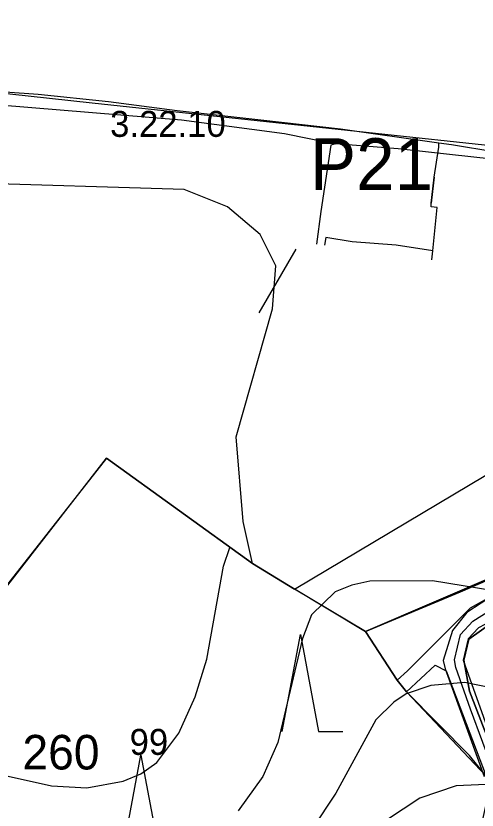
# Model space of a CAD drawing. Extents: x -662500 to -653478, y -1056827 to -1049993.
# Drawn here: x -659822.2 to -659688.8, y -1052202.5 to -1051972.7 of the extents above; entities that cross this region are included whole.
import ezdxf

# ---------------------------------------------------------------- set-up
doc = ezdxf.new("R2010")
doc.units = 0
for name, color, linetype in [('Vrstva 1', 7, 'Continuous'), ('Vrstva 11', 7, 'Continuous'), ('Vrstva 24', 7, 'Continuous'), ('Vrstva 36', 7, 'Continuous'), ('Vrstva 45', 7, 'Continuous'), ('Vrstva 48', 7, 'Continuous'), ('Vrstva 5', 7, 'Continuous'), ('Vrstva 61', 7, 'Continuous'), ('Vrstva 7', 7, 'Continuous'), ('Vrstva 9', 7, 'Continuous')]:
    doc.layers.add(name, color=color, linetype=linetype)

msp = doc.modelspace()

# ---------------------------------------------------------------- linework, layer by layer
at = {"layer": 'Vrstva 1'}
msp.add_lwpolyline([(-659675.39, -1052019.4), (-659639.54, -1052020.88), (-659636.44, -1052033.86), (-659626.36, -1052069.96), (-659618.18, -1052102.6), (-659620.12, -1052107.5), (-659721.07, -1052150.88), (-659741.57, -1052138.62), (-659753.8, -1052131.2), (-659796, -1052100.66), (-659846.91, -1052165.44), (-659851.91, -1052171.69), (-659862.84, -1052185.26), (-659882.68, -1052212.21), (-659879.78, -1052220.54), (-659869.29, -1052233.66), (-659871.6, -1052238.48), (-659931.31, -1052348.25), (-659940.37, -1052344.82), (-659945.94, -1052342.8), (-659950.73, -1052341.07)], dxfattribs=at)
at = {"layer": 'Vrstva 11'}
msp.add_lwpolyline([(-659683.53, -1052192.56), (-659690.72, -1052173.32), (-659694.96, -1052161.22), (-659695.34, -1052159.06), (-659693.59, -1052151.74), (-659689.97, -1052147.85), (-659673.32, -1052137.37)], dxfattribs=at)
at = {"layer": 'Vrstva 24'}
for points in [[(-659753.8, -1052131.2), (-659756.5, -1052119), (-659758.5, -1052094.5), (-659748, -1052057.5), (-659747, -1052045), (-659751.5, -1052036), (-659761, -1052028), (-659773.5, -1052023), (-659837, -1052021), (-659899.5, -1052022), (-659958, -1052026.5), (-659996.5, -1052023), (-660000, -1052023), (-660013, -1052023)], [(-659753.8, -1052131.2), (-659741.57, -1052138.62), (-659626.36, -1052069.96), (-659625.88, -1052071.87)], [(-659753.8, -1052131.2), (-659796, -1052100.66), (-659846.91, -1052165.44), (-659851.91, -1052171.69), (-659862.84, -1052185.26), (-659882.68, -1052212.21), (-659879.78, -1052220.54), (-659869.29, -1052233.66), (-659864.18, -1052240.66), (-659838.29, -1052261.09), (-659825.01, -1052269.17), (-659812.36, -1052274.48), (-659788.46, -1052248.64), (-659728.23, -1052251.8), (-659713.25, -1052253.61), (-659697.8, -1052231.4), (-659688.24, -1052209.97)], [(-659686.18, -1052192.72), (-659690.93, -1052186.67), (-659709.2, -1052168.26), (-659711.91, -1052164.91), (-659721.07, -1052150.88), (-659620.12, -1052107.5)]]:
    msp.add_lwpolyline(points, dxfattribs=at)
at = {"layer": 'Vrstva 36'}
msp.add_lwpolyline([(-659390.32, -1052019.34), (-659473.97, -1052032.46), (-659523.65, -1052033.38), (-659629.9, -1052027.09), (-659621.04, -1052067.57), (-659612.63, -1052095.78), (-659613.06, -1052104.19), (-659616.18, -1052110.87), (-659620.93, -1052116.23), (-659629.5, -1052120.84), (-659671.87, -1052141.1), (-659688.36, -1052149.79), (-659691.31, -1052152.96), (-659692.79, -1052159.14), (-659681.03, -1052192.1), (-659680.96, -1052200.79), (-659688.64, -1052239.7), (-659719.21, -1052284.92), (-659707.09, -1052314.99), (-659690.29, -1052347.87), (-659666.49, -1052401.44), (-659649.62, -1052458.41), (-659626.31, -1052501.42), (-659596.35, -1052541.51)], dxfattribs=at)
at = {"layer": 'Vrstva 45'}
for p, q in [((-659699.84, -1052009.5), (-659696.21, -1052009.89)), ((-659699.84, -1052009.5), (-659696.21, -1052009.89)), ((-659699.84, -1052009.5), (-659696.21, -1052009.89)), ((-659699.84, -1052009.5), (-659696.21, -1052009.89)), ((-659699.84, -1052009.5), (-659696.21, -1052009.89)), ((-659699.84, -1052009.5), (-659696.21, -1052009.89)), ((-659701.15, -1052019.39), (-659702.01, -1052026.9)), ((-659701.15, -1052019.39), (-659702.01, -1052026.9)), ((-659751.87, -1052058.63), (-659741.12, -1052040.18)), ((-659751.87, -1052058.63), (-659741.12, -1052040.18)), ((-659701.87, -1052043.31), (-659701.59, -1052040.7)), ((-659701.87, -1052043.31), (-659701.59, -1052040.7))]:
    msp.add_line(p, q, dxfattribs=at)
for points in [[(-659865.86, -1051996.6), (-659837.64, -1051994.86), (-659825.32, -1051994.73), (-659815.8, -1051995.33), (-659795.38, -1051997.48), (-659775.52, -1052000.1), (-659751.37, -1052002.82), (-659728.29, -1052005.43), (-659699.84, -1052009.5)], [(-659865.86, -1051996.6), (-659837.64, -1051994.86), (-659825.32, -1051994.73), (-659815.8, -1051995.33), (-659795.38, -1051997.48), (-659775.52, -1052000.1), (-659751.37, -1052002.82), (-659728.29, -1052005.43), (-659699.84, -1052009.5)], [(-659865.86, -1051996.6), (-659837.64, -1051994.86), (-659825.32, -1051994.73), (-659815.8, -1051995.33), (-659795.38, -1051997.48), (-659775.52, -1052000.1), (-659751.37, -1052002.82), (-659728.29, -1052005.43), (-659699.84, -1052009.5)], [(-659865.86, -1051996.6), (-659837.64, -1051994.86), (-659825.32, -1051994.73), (-659815.8, -1051995.33), (-659795.38, -1051997.48), (-659775.52, -1052000.1), (-659751.37, -1052002.82), (-659728.29, -1052005.43), (-659699.84, -1052009.5)], [(-659865.86, -1051996.6), (-659837.64, -1051994.86), (-659825.32, -1051994.73), (-659815.8, -1051995.33), (-659795.38, -1051997.48), (-659775.52, -1052000.1), (-659751.37, -1052002.82), (-659728.29, -1052005.43), (-659699.84, -1052009.5)], [(-659865.86, -1051996.6), (-659837.64, -1051994.86), (-659825.32, -1051994.73), (-659815.8, -1051995.33), (-659795.38, -1051997.48), (-659775.52, -1052000.1), (-659751.37, -1052002.82), (-659728.29, -1052005.43), (-659699.84, -1052009.5)], [(-659878.58, -1051999.04), (-659844.57, -1051997.01), (-659774.33, -1052002.82), (-659744.5, -1052006.79), (-659729.75, -1052009.73)], [(-659878.58, -1051999.04), (-659844.57, -1051997.01), (-659774.33, -1052002.82), (-659744.5, -1052006.79), (-659729.75, -1052009.73)], [(-659729.75, -1052009.73), (-659731.13, -1052010.15), (-659733.95, -1052029.29), (-659735.21, -1052038.77)], [(-659729.75, -1052009.73), (-659731.13, -1052010.15), (-659733.95, -1052029.29), (-659735.21, -1052038.77)], [(-659672.38, -1052015.37), (-659688.02, -1052013.78), (-659711.64, -1052011.23), (-659729.75, -1052009.73)], [(-659672.38, -1052015.37), (-659688.02, -1052013.78), (-659711.64, -1052011.23), (-659729.75, -1052009.73)], [(-659701.59, -1052040.7), (-659700.28, -1052028.12), (-659702.1, -1052027.99), (-659702.01, -1052026.9), (-659701.15, -1052019.39), (-659699.82, -1052010.75), (-659699.84, -1052009.5)], [(-659701.59, -1052040.7), (-659700.28, -1052028.12), (-659702.1, -1052027.99), (-659702.01, -1052026.9), (-659701.15, -1052019.39), (-659699.82, -1052010.75), (-659699.84, -1052009.5)], [(-659696.21, -1052009.89), (-659683.37, -1052012.08), (-659680.79, -1052012.49), (-659675.63, -1052013.46), (-659674.22, -1052013.52), (-659653.56, -1052015.29), (-659620.75, -1052016.72), (-659579.74, -1052018.9), (-659534.75, -1052021.27), (-659514.48, -1052021.51), (-659479.83, -1052019.93)], [(-659696.21, -1052009.89), (-659683.37, -1052012.08), (-659680.79, -1052012.49), (-659675.63, -1052013.46), (-659674.22, -1052013.52), (-659653.56, -1052015.29), (-659620.75, -1052016.72), (-659579.74, -1052018.9), (-659534.75, -1052021.27), (-659514.48, -1052021.51), (-659479.83, -1052019.93)], [(-659696.21, -1052009.89), (-659683.37, -1052012.08), (-659680.79, -1052012.49), (-659675.63, -1052013.46), (-659674.22, -1052013.52), (-659653.56, -1052015.29), (-659620.75, -1052016.72), (-659579.74, -1052018.9), (-659534.75, -1052021.27), (-659514.48, -1052021.51), (-659479.83, -1052019.93)], [(-659696.21, -1052009.89), (-659683.37, -1052012.08), (-659680.79, -1052012.49), (-659675.63, -1052013.46), (-659674.22, -1052013.52), (-659653.56, -1052015.29), (-659620.75, -1052016.72), (-659579.74, -1052018.9), (-659534.75, -1052021.27), (-659514.48, -1052021.51), (-659479.83, -1052019.93)], [(-659696.21, -1052009.89), (-659683.37, -1052012.08), (-659680.79, -1052012.49), (-659675.63, -1052013.46), (-659674.22, -1052013.52), (-659653.56, -1052015.29), (-659620.75, -1052016.72), (-659579.74, -1052018.9), (-659534.75, -1052021.27), (-659514.48, -1052021.51), (-659479.83, -1052019.93)], [(-659696.21, -1052009.89), (-659683.37, -1052012.08), (-659680.79, -1052012.49), (-659675.63, -1052013.46), (-659674.22, -1052013.52), (-659653.56, -1052015.29), (-659620.75, -1052016.72), (-659579.74, -1052018.9), (-659534.75, -1052021.27), (-659514.48, -1052021.51), (-659479.83, -1052019.93)], [(-659701.59, -1052040.7), (-659712.2, -1052039.04), (-659724.91, -1052038.13), (-659732.55, -1052036.89), (-659732.9, -1052039.1)], [(-659701.59, -1052040.7), (-659712.2, -1052039.04), (-659724.91, -1052038.13), (-659732.55, -1052036.89), (-659732.9, -1052039.1)]]:
    msp.add_lwpolyline(points, dxfattribs=at)
at = {"layer": 'Vrstva 48'}
msp.add_lwpolyline([(-659878.72, -1051962.02), (-659887.64, -1051997.92), (-659836.43, -1051993.97), (-659800.18, -1051997.87), (-659681.2, -1052010.63), (-659667.98, -1051973.39), (-659658.91, -1051930.64)], dxfattribs=at)
at = {"layer": 'Vrstva 5'}
for points in [[(-659729.06, -1052275.65), (-659738.99, -1052285.45), (-659747.16, -1052289.35), (-659773.64, -1052284.97), (-659812.36, -1052274.48), (-659825.01, -1052269.17), (-659838.29, -1052261.09), (-659864.18, -1052240.66), (-659869.29, -1052233.66), (-659879.78, -1052220.54), (-659882.68, -1052212.21), (-659796, -1052100.66), (-659753.8, -1052131.2), (-659721.07, -1052150.88), (-659711.91, -1052164.91), (-659709.2, -1052168.26), (-659686.18, -1052192.72), (-659686.02, -1052200.03), (-659688.24, -1052209.98), (-659697.8, -1052231.4), (-659713.25, -1052253.61)], [(-659620.12, -1052107.5), (-659623.75, -1052111.84), (-659631.23, -1052116.02), (-659645.22, -1052120.8), (-659673.9, -1052134.76), (-659690.75, -1052144.11), (-659708.91, -1052162.17), (-659711.91, -1052164.91), (-659721.07, -1052150.88), (-659693.54, -1052139.39)], [(-659686.18, -1052192.72), (-659709.2, -1052168.26), (-659700.88, -1052160.53), (-659697.72, -1052162.24)]]:
    msp.add_lwpolyline(points, close=True, dxfattribs=at)
for points in [[(-659673.9, -1052134.76), (-659690.75, -1052144.11), (-659708.91, -1052162.17), (-659711.91, -1052164.91), (-659709.2, -1052168.26), (-659700.88, -1052160.53), (-659697.72, -1052162.24), (-659686.18, -1052192.72)], [(-659682.3, -1052190.54), (-659690.98, -1052168.11), (-659692.65, -1052159.12), (-659691.17, -1052153.08), (-659671.88, -1052139.33)], [(-659671.88, -1052139.33), (-659691.17, -1052153.08), (-659692.65, -1052159.12), (-659690.98, -1052168.11), (-659682.3, -1052190.54)], [(-659745.14, -1052179.74), (-659739.89, -1052151.74), (-659734.64, -1052179.74), (-659727.64, -1052179.74)]]:
    msp.add_lwpolyline(points, dxfattribs=at)
at = {"layer": 'Vrstva 61'}
msp.add_lwpolyline([(-659675.1, -1052134.5), (-659691.78, -1052145.35), (-659695.87, -1052150.52), (-659698.6, -1052159.18), (-659697.99, -1052161.61), (-659686.76, -1052192.82)], dxfattribs=at)
at = {"layer": 'Vrstva 7'}
for p, q in [((-659762.14, -1052131.89), (-659760.3, -1052126.5)), ((-659766.96, -1052158.82), (-659762.14, -1052131.89)), ((-659725.01, -1052137.42), (-659729.83, -1052139.4)), ((-659719.77, -1052136.28), (-659725.01, -1052137.42)), ((-659701.63, -1052136.14), (-659719.77, -1052136.28)), ((-659671.87, -1052141.1), (-659701.63, -1052136.14)), ((-659729.83, -1052139.4), (-659736.64, -1052146.06)), ((-659736.64, -1052146.06), (-659739.33, -1052152.86)), ((-659739.33, -1052152.86), (-659746.41, -1052182.91)), ((-659770.36, -1052169.73), (-659766.96, -1052158.82)), ((-659702.2, -1052166.47), (-659709.28, -1052168.88)), ((-659692.28, -1052165.62), (-659702.2, -1052166.47)), ((-659681.22, -1052167.89), (-659692.28, -1052165.62)), ((-659775.04, -1052180.22), (-659770.36, -1052169.73)), ((-659709.28, -1052168.88), (-659712.83, -1052171.29)), ((-659712.83, -1052171.29), (-659718.07, -1052176.39)), ((-659718.07, -1052176.39), (-659729.69, -1052197.65)), ((-659781.42, -1052188.72), (-659775.04, -1052180.22)), ((-659746.41, -1052182.91), (-659750.81, -1052192.83)), ((-659786.09, -1052191.98), (-659781.42, -1052188.72)), ((-659827.19, -1052192.12), (-659811.89, -1052195.52)), ((-659791.2, -1052194.1), (-659786.09, -1052191.98)), ((-659750.81, -1052192.83), (-659757.89, -1052202.75)), ((-659801.68, -1052196.09), (-659791.2, -1052194.1)), ((-659684.06, -1052194.96), (-659694.83, -1052195.52)), ((-659811.89, -1052195.52), (-659801.68, -1052196.09)), ((-659729.69, -1052197.65), (-659737.2, -1052208.99)), ((-659694.83, -1052195.52), (-659705.32, -1052199.06)), ((-659705.32, -1052199.06), (-659714.95, -1052205.44))]:
    msp.add_line(p, q, dxfattribs=at)
at = {"layer": 'Vrstva 9'}
msp.add_lwpolyline([(-659791.31, -1052214.64), (-659786.06, -1052186.64), (-659780.81, -1052214.64), (-659773.81, -1052214.64)], dxfattribs=at)

# ---------------------------------------------------------------- texts
at = {"layer": 'Vrstva 24'}
for s, p in [('3.22.10', (-659794.96, -1052007.73)), ('99', (-659789.31, -1052186.53))]:
    msp.add_text(s, height=7.5, dxfattribs=at).set_placement(p)
at = {"layer": 'Vrstva 61'}
msp.add_text('P21', height=15, dxfattribs=at).set_placement((-659737.17, -1052023.13))
at = {"layer": 'Vrstva 7'}
msp.add_text('260', height=10, rotation=359.9964, dxfattribs=at).set_placement((-659820.33, -1052190.76))

doc.saveas('drawing.dxf')
